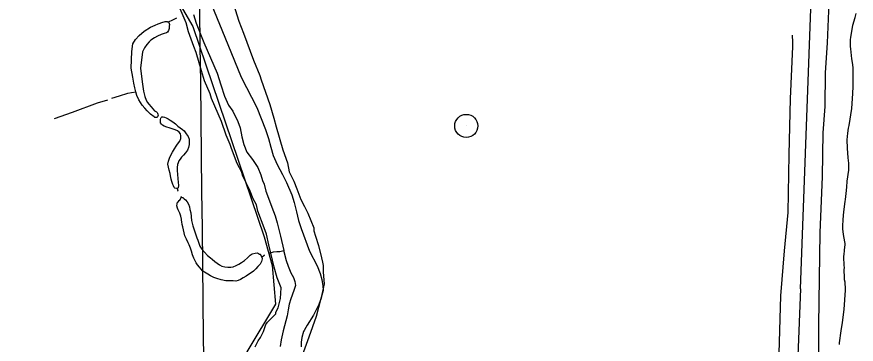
# Model space of a CAD drawing. Extents: x 3683402 to 3721514, y 487807 to 513565.
# Drawn here: x 3702904 to 3705088, y 502949 to 503800 of the extents above; entities that cross this region are included whole.
import ezdxf

# ---------------------------------------------------------------- set-up
doc = ezdxf.new("R2010")
doc.units = 0
for name, color, linetype in [('V-GRID-MAJR', 7, 'Continuous'), ('V-ROAD-CNTR', 7, 'Continuous'), ('V-SITE-OTLN', 7, 'Continuous'), ('V-SITE-VEGE', 7, 'Continuous'), ('V-TOPO-SHOR', 7, 'Continuous'), ('V-TOPO-TOWR', 7, 'Continuous')]:
    doc.layers.add(name, color=color, linetype=linetype)

msp = doc.modelspace()

# ---------------------------------------------------------------- linework, layer by layer
at = {"layer": 'V-GRID-MAJR'}
msp.add_spline([(3703501.005, 493406.26900000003), (3703430.523, 499463.313), (3703360.001, 505523.825), (3703289.478, 511584.349), (3703289.438, 511587.804)], degree=3, dxfattribs=at)
at = {"layer": 'V-ROAD-CNTR'}
for points in [[(3704942.467076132, 503093.01878783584), (3705005.429950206, 504784.90740405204), (3705031.4178982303, 505524.300925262), (3705055.3368503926, 506203.65056656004)], [(3704942.467076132, 503093.01878783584), (3704936.0980888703, 502919.16713554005), (3704915.887129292, 502413.93714600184), (3704895.5071700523, 501893.39218709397), (3704878.250204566, 501357.02525983), (3704862.5442359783, 500854.337265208), (3704838.971283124, 500258.421457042), (3704832.1192968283, 499980.4390130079), (3704813.655333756, 499568.97483593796), (3704797.469366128, 499108.00175788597), (3704786.71838763, 498775.86442216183), (3704769.8064214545, 498376.87222014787), (3704762.54343598, 498168.17363754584), (3704757.226446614, 498092.3547891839), (3704748.057464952, 498009.274955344), (3704743.380474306, 497969.9740339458), (3704730.67349972, 497938.03609782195)]]:
    msp.add_lwpolyline(points, dxfattribs=at)
at = {"layer": 'V-SITE-OTLN'}
msp.add_lwpolyline([(3703289.636, 503898.803), (3703361.816, 503775.632), (3703547.4020000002, 503228.054), (3703567.7490000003, 503153.499), (3703576.7060000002, 503053.071), (3703502.505, 502929.395), (3703389.7060000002, 502346.34500000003), (3703378.384, 502300.384), (3703142.561, 501602.10000000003), (3702867.1380000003, 500734.338)], dxfattribs=at)
at = {"layer": 'V-SITE-VEGE'}
for points in [[(3703555.835, 503006.039), (3703577.698, 503028.047), (3703577.683, 503032.034), (3703583.627, 503044.017), (3703589.529, 503067.96400000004), (3703591.432, 503095.887), (3703581.378, 503121.776), (3703573.309, 503149.663), (3703559.161, 503207.445), (3703553.089, 503235.341), (3703547.0530000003, 503251.273), (3703530.9560000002, 503295.09), (3703526.918, 503311.027), (3703518.887, 503326.952), (3703510.847, 503346.865), (3703490.768, 503388.673), (3703488.7490000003, 503396.64400000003), (3703476.713, 503418.539), (3703462.625, 503458.373), (3703458.602, 503468.33), (3703448.555, 503492.224), (3703436.474, 503528.076), (3703410.3540000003, 503587.81), (3703406.327, 503599.76), (3703392.259, 503633.614), (3703384.197, 503659.509), (3703370.082, 503707.31700000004), (3703364.046, 503723.251), (3703349.964, 503761.08900000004), (3703343.9020000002, 503784.998), (3703325.8200000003, 503826.81200000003)], [(3703467.3740000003, 503833.261), (3703481.474, 503789.438), (3703493.543, 503757.57300000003), (3703519.694, 503687.869), (3703535.7770000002, 503648.044), (3703539.806, 503636.092), (3703561.949, 503572.356), (3703572.037, 503536.496), (3703578.091, 503514.58400000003), (3703596.234, 503454.82300000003), (3703608.309, 503420.966), (3703612.376, 503397.049), (3703624.419, 503373.161), (3703632.4590000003, 503353.251), (3703642.521, 503325.365), (3703652.5500000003, 503307.45300000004), (3703660.586, 503289.533), (3703676.661, 503251.701), (3703676.688, 503243.724), (3703680.722, 503229.77900000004), (3703688.7770000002, 503205.879), (3703696.859, 503174), (3703698.89, 503162.043), (3703700.912, 503154.07300000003), (3703700.971, 503136.128), (3703703.0640000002, 503106.223), (3703701.108, 503094.255), (3703697.1720000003, 503078.288), (3703695.2120000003, 503068.313), (3703689.2830000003, 503052.34), (3703675.416, 503024.379), (3703659.548, 502998.40400000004), (3703655.5810000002, 502992.41000000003)], [(3705054.627, 503284.86600000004), (3705055.469, 503292.67100000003), (3705056.538, 503300.253), (3705058.643, 503320.319), (3705059.727, 503325.672), (3705061.64, 503340.613), (3705063.321, 503357.11100000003), (3705064.341, 503372.938), (3705068.177, 503401.706), (3705068.7770000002, 503412.85000000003), (3705068.289, 503419.755), (3705066.866, 503433.784), (3705064.708, 503459.173), (3705064.132, 503480.112), (3705065.586, 503497.72500000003), (3705067.734, 503510.88300000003), (3705069.029, 503517.797), (3705076.113, 503561.96), (3705078.994, 503601.196), (3705080, 503619.026), (3705080.264, 503648.662), (3705079.93, 503666.931), (3705078.759, 503676.284), (3705076.44, 503691.197), (3705073.606, 503717.473), (3705073.127, 503723.265), (3705073.0160000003, 503741.08900000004), (3705073.43, 503746.438), (3705079.25, 503778.782), (3705084.9250000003, 503798.20300000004), (3705087.758, 503808.693)], [(3705044.42, 502948.124), (3705044.617, 502952.582), (3705048.659, 502984.023), (3705052.096, 503005.212), (3705056.122, 503039.106), (3705059.827, 503089.262), (3705060.259, 503091.715), (3705058.811, 503110.2), (3705057.656, 503116.656), (3705056.948, 503123.113), (3705056.8370000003, 503141.162), (3705057.0130000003, 503148.961), (3705056.769, 503152.52400000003), (3705055.95, 503177.25200000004), (3705056.137, 503183.271), (3705057.197, 503191.967), (3705057.628, 503194.641), (3705059.106, 503207.798), (3705059.09, 503210.694), (3705055.856, 503229.169), (3705054.001, 503241.19), (3705053.286, 503248.983), (3705053.233, 503257.451), (3705054.037, 503271.493), (3705054.627, 503284.86600000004)], [(3703524.143, 502942.12700000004), (3703532.066, 502958.106), (3703538.022, 502966.101), (3703545.946, 502982.079), (3703547.912, 502990.063), (3703551.8680000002, 503000.044), (3703555.835, 503006.039)], [(3703655.5810000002, 502992.41000000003), (3703651.6180000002, 502984.42), (3703649.632, 502982.42100000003), (3703645.6950000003, 502966.455), (3703643.742, 502954.485), (3703643.781, 502942.52)]]:
    msp.add_lwpolyline(points, dxfattribs=at)
at = {"layer": 'V-TOPO-SHOR'}
msp.add_line((3703330.1720000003, 503333.985), (3703332.034, 503330.92600000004), dxfattribs=at)
for points in [[(3705015.812, 503921.167), (3705016.7800000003, 503836.401), (3705011.873, 503732.708), (3705007.271, 503655.05), (3705006.184, 503567.277), (3705000.8370000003, 503498.597), (3704999.444, 503385.023), (3704992.952, 503238.245), (3704991.586, 503120.063), (3704989.548, 502999.113), (3704988.381, 502847.759), (3704986.085, 502731.183), (3704975.265, 502614.558), (3704967.276, 502486.889), (3704965.463, 502404.871), (3704960.055, 502231.379), (3704959.768, 502201.892), (3704960.022, 502198.205)], [(3703409.252, 503834.564), (3703452.981, 503728.131), (3703487.823, 503643.538), (3703527.933, 503564.27900000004), (3703550.859, 503507.267), (3703558.373, 503484.036), (3703564.271, 503461.02900000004), (3703571.083, 503439.64), (3703580.669, 503416.42100000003), (3703594.88, 503390.467), (3703605.147, 503369.098), (3703619.395, 503337.612), (3703625.0470000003, 503317.13800000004), (3703631.409, 503293.67), (3703636.617, 503270.659), (3703643.426, 503249.499), (3703664.977, 503191.096), (3703685.486, 503152.506), (3703692.7460000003, 503132.962), (3703697.45, 503117.09), (3703699.853, 503100.743), (3703700.3850000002, 503088.993), (3703694.0810000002, 503064.069), (3703682.586, 503021.139), (3703663.3200000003, 502967.561), (3703639.5270000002, 502900.36)], [(3703362.963, 503806.631), (3703370.7430000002, 503783.558), (3703390.619, 503733.47000000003), (3703424.954, 503653.52900000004), (3703434.807, 503623.648), (3703444.1950000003, 503594.22500000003), (3703454.47, 503570.564), (3703465.387, 503554.969), (3703479.1380000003, 503528.10500000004), (3703484.532, 503511.555), (3703489.2770000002, 503488.554), (3703494.002, 503468.545), (3703502.184, 503448.556), (3703517.269, 503429.30100000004), (3703530.52, 503408.653), (3703538.696, 503389.586), (3703543.16, 503374.874), (3703547.133, 503365.223), (3703551.6210000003, 503346.597), (3703558.4080000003, 503328.441), (3703567.529, 503305.235), (3703575.725, 503282.71400000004), (3703580.669, 503264.55), (3703589.4, 503229.826), (3703598.319, 503192.696), (3703598.847, 503190.498), (3703604.285, 503167.04000000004), (3703609.671, 503152.33400000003), (3703616.915, 503134.873), (3703623.44, 503122.245), (3703626.725, 503111.9), (3703628.398, 503101.777), (3703624.1010000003, 503088.623), (3703616.86, 503067.162), (3703612.34, 503052.854), (3703610.122, 503038.563)], [(3703260.9620000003, 503539.998), (3703251.707, 503546.85000000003), (3703243.057, 503555.706), (3703236.718, 503563.038), (3703230.068, 503570.82800000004), (3703221.387, 503584.902), (3703216.254, 503595.773), (3703213.5, 503605.493), (3703210.915, 503615.54600000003), (3703208.2320000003, 503627.814), (3703205.373, 503643.612), (3703201.245, 503666.466), (3703202.828, 503709.773), (3703205.623, 503729.905), (3703212.464, 503741.461), (3703221.616, 503751.49700000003), (3703235.061, 503762.78500000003), (3703251.7320000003, 503773.63300000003), (3703263.373, 503778.463), (3703271.491, 503781.735), (3703283.4390000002, 503786.413), (3703287.363, 503787.527)], [(3703287.363, 503787.527), (3703289.892, 503788.00200000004), (3703294.498, 503788.26), (3703296.116, 503787.57800000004), (3703298.019, 503787.574), (3703299.411, 503785.739), (3703300.3510000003, 503782.751), (3703300.824, 503780.681), (3703300.122, 503776.218)], [(3703298.019, 503787.574), (3703309.809, 503792.713), (3703320.0670000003, 503797.534)], [(3703300.122, 503776.218), (3703299.6550000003, 503770.387), (3703298.4590000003, 503765.007), (3703296.028, 503760.848), (3703292.968, 503758.833), (3703287.148, 503756.647), (3703278.872, 503754.143), (3703269.836, 503750.249), (3703261.88, 503745.75), (3703252.703, 503739.553), (3703247.663, 503735.07), (3703242.327, 503728.74100000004), (3703235.475, 503719.335), (3703231.0840000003, 503709.021), (3703225.657, 503666.61100000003), (3703230.166, 503631.324), (3703233.075, 503607.23600000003), (3703236.693, 503592.824), (3703239.972, 503583.63), (3703243.542, 503577.511), (3703247.251, 503573.386), (3703253.125, 503566.667), (3703257.149, 503561.471), (3703261.478, 503555.849)], [(3704219.2460000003, 502923.18700000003), (3704332.382, 502921.561), (3704495.523, 502918.62200000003), (3704666.769, 502909.05), (3704850.677, 502900.706), (3704867.4930000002, 502901.49700000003), (3704878.309, 502903.86600000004), (3704884.025, 502911.043), (3704884.5530000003, 502913.598), (3704886.935, 502925.114), (3704891.565, 503075.132), (3704901.003, 503192.233), (3704910.3170000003, 503291.131), (3704913.094, 503442.75), (3704916.379, 503586.772), (3704922.625, 503723.515), (3704922.484, 503734.416), (3704921.839, 503752.461)], [(3703150.643, 503588.478), (3703170.441, 503594.943), (3703192.086, 503601.685), (3703202.387, 503603.862), (3703213.5, 503605.493)], [(3703001.534, 503535.748), (3703048.509, 503552.691), (3703113.16, 503576.352), (3703140.355, 503584.185)], [(3703270.926, 503542.666), (3703269.865, 503540.512), (3703268.798, 503539.123), (3703268.339, 503538.658), (3703266.6520000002, 503538.496), (3703265.271, 503538.335), (3703262.504, 503538.777), (3703260.9620000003, 503539.998)], [(3703261.478, 503555.849), (3703265.019, 503554.336), (3703267.329, 503553.119), (3703268.872, 503551.901), (3703269.9590000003, 503549.75800000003), (3703270.7430000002, 503547.153), (3703271.683, 503543.78), (3703270.926, 503542.666)], [(3703318.998, 503354.033), (3703315.001, 503354.777), (3703312.687, 503356.759), (3703310.974, 503360.587), (3703309.721, 503364.726), (3703307.069, 503371.773), (3703305.342, 503377.903), (3703303.911, 503386.494), (3703302.49, 503392.77900000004), (3703299.829, 503401.20900000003), (3703297.9390000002, 503409.18200000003), (3703296.972, 503416.853), (3703298.615, 503424.693), (3703301.328, 503433.00200000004), (3703305.416, 503442.54600000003), (3703308.6070000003, 503448.39900000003), (3703314.0810000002, 503457.02900000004), (3703318.646, 503463.966), (3703322.146, 503469.20900000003), (3703327.473, 503477.071), (3703330.041, 503483.995), (3703330.613, 503491.21400000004), (3703329.204, 503495.966), (3703326.259, 503500.402), (3703321.786, 503503.75200000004), (3703315.627, 503506.634), (3703308.242, 503509.044), (3703300.2430000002, 503511.608), (3703294.398, 503513.568), (3703287.469, 503516.444), (3703283.005, 503518.56700000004), (3703279.7630000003, 503521.465), (3703277.899, 503524.832), (3703277.416, 503528.97500000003), (3703277.698, 503532.969), (3703278.1350000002, 503536.963), (3703278.892, 503538.656), (3703280.725, 503540.049), (3703284.715, 503540.688), (3703287.637, 503539.78500000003), (3703292.565, 503537.358), (3703297.339, 503535.082), (3703302.8850000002, 503531.892), (3703309.207, 503527.476), (3703316.148, 503522.297), (3703322.941, 503516.196), (3703328.802, 503511.471), (3703334.664, 503507.054), (3703338.985, 503503.547), (3703344.5530000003, 503496.51900000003), (3703349.202, 503489.484), (3703351.703, 503482.283), (3703352.506, 503476.299), (3703351.941, 503468.158), (3703350.298, 503460.316), (3703347.421, 503453.697), (3703342.241, 503446.912), (3703337.058, 503440.586), (3703332.485, 503435.183), (3703328.827, 503430.555), (3703325.171, 503425.465), (3703323.5100000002, 503421.005), (3703322.159, 503416.081), (3703320.819, 503408.704), (3703321.18, 503399.955), (3703322.001, 503391.055), (3703322.992, 503379.391), (3703323.813, 503370.337), (3703324.477, 503362.049), (3703323.899, 503356.059), (3703322.531, 503353.593), (3703321.3000000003, 503354.199), (3703318.998, 503354.033)], [(3703321.3000000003, 503354.199), (3703322.5640000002, 503348.065), (3703323.645, 503347.152)], [(3703536.611, 503183.01300000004), (3703540.858, 503175.718), (3703541.9620000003, 503170.96400000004), (3703540.623, 503164.04600000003), (3703536.975, 503157.577), (3703530.8740000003, 503150.93700000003), (3703525.23, 503144.609), (3703519.737, 503138.895), (3703513.47, 503134.25200000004), (3703506.585, 503130.217), (3703500.009, 503126.033), (3703492.972, 503121.69200000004), (3703485.935, 503117.35000000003), (3703479.809, 503114.55), (3703473.829, 503113.28500000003), (3703466.919, 503113.397), (3703447.1070000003, 503114.04600000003), (3703434.964, 503116.43), (3703424.35, 503119.59), (3703416.502, 503122.615), (3703408.0330000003, 503126.558), (3703400.48, 503131.27), (3703392.006, 503136.441), (3703386.916, 503140.09500000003), (3703383.056, 503143.91000000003), (3703378.573, 503148.95), (3703373.619, 503155.83), (3703370.055, 503161.03), (3703366.487, 503167.14900000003), (3703364.304, 503172.664), (3703361.181, 503181.397), (3703358.207, 503190.746), (3703355.705, 503198.715), (3703352.274, 503207.13800000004), (3703349.63, 503212.95900000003), (3703345.125, 503221.837), (3703340.771, 503231.022), (3703338.8850000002, 503238.229), (3703336.992, 503246.509), (3703335.411, 503254.175), (3703333.838, 503260.306), (3703332.72, 503267.67100000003), (3703332.237, 503271.507), (3703331.911, 503274.575), (3703330.33, 503282.08900000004), (3703327.983, 503289.445), (3703326.117, 503293.427), (3703323.322, 503298.782), (3703321.608, 503302.766), (3703320.1920000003, 503308.59), (3703320.774, 503313.814), (3703322.13, 503318.123), (3703323.9590000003, 503320.438), (3703325.79, 503322.445), (3703328.083, 503323.993), (3703329.91, 503326.614), (3703330.815, 503329.38300000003), (3703332.034, 503330.92600000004), (3703335.262, 503330.332), (3703338.964, 503327.436), (3703342.821, 503324.38800000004), (3703346.691, 503319.037), (3703349.952, 503313.223), (3703352.7600000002, 503305.868), (3703354.0270000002, 503299.27400000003), (3703356.2290000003, 503290.23), (3703358.035, 503270.74100000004), (3703361.341, 503257.249), (3703366.504, 503241.465), (3703371.974, 503225.22000000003), (3703374.6180000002, 503219.40400000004), (3703377.4280000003, 503211.896), (3703380.0840000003, 503204.081), (3703385.046, 503196.126), (3703391.696, 503188.028), (3703400.1890000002, 503180.096), (3703407.599, 503173.232), (3703412.074, 503169.879), (3703419.1720000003, 503163.78), (3703431.2, 503155.254), (3703437.361, 503151.914), (3703445.051, 503149.962), (3703452.577, 503149.239), (3703460.716, 503149.137), (3703466.7, 503149.94), (3703474.202, 503153.362), (3703481.548, 503157.398), (3703488.585, 503161.74), (3703496.079, 503166.85000000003), (3703503.716, 503173.5), (3703510.585, 503180.295), (3703516.397, 503184.17), (3703523.753, 503186.056), (3703528.972, 503186.701), (3703532.666, 503185.034), (3703535.4390000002, 503183.517), (3703536.611, 503183.01300000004), (3703537.903, 503182.456)], [(3703540.858, 503175.718), (3703546.972, 503180.668), (3703548.96, 503181.602)], [(3703561.22, 503185.667), (3703571.486, 503189.106), (3703580.542, 503189.775), (3703587.755, 503190.126), (3703598.319, 503192.696)], [(3703610.122, 503038.563), (3703607.455, 503022.425), (3703596.398, 502984.12700000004), (3703591.245, 502960.145), (3703589.044, 502943.319)]]:
    msp.add_lwpolyline(points, dxfattribs=at)
at = {"layer": 'V-TOPO-TOWR'}
msp.add_line((3704073.075248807, 503516.742248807), (3704073.075248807, 503516.742248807), dxfattribs=at)
msp.add_circle((3704073.075248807, 503516.742248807), 30.000000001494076, dxfattribs=at)

doc.saveas('drawing.dxf')
